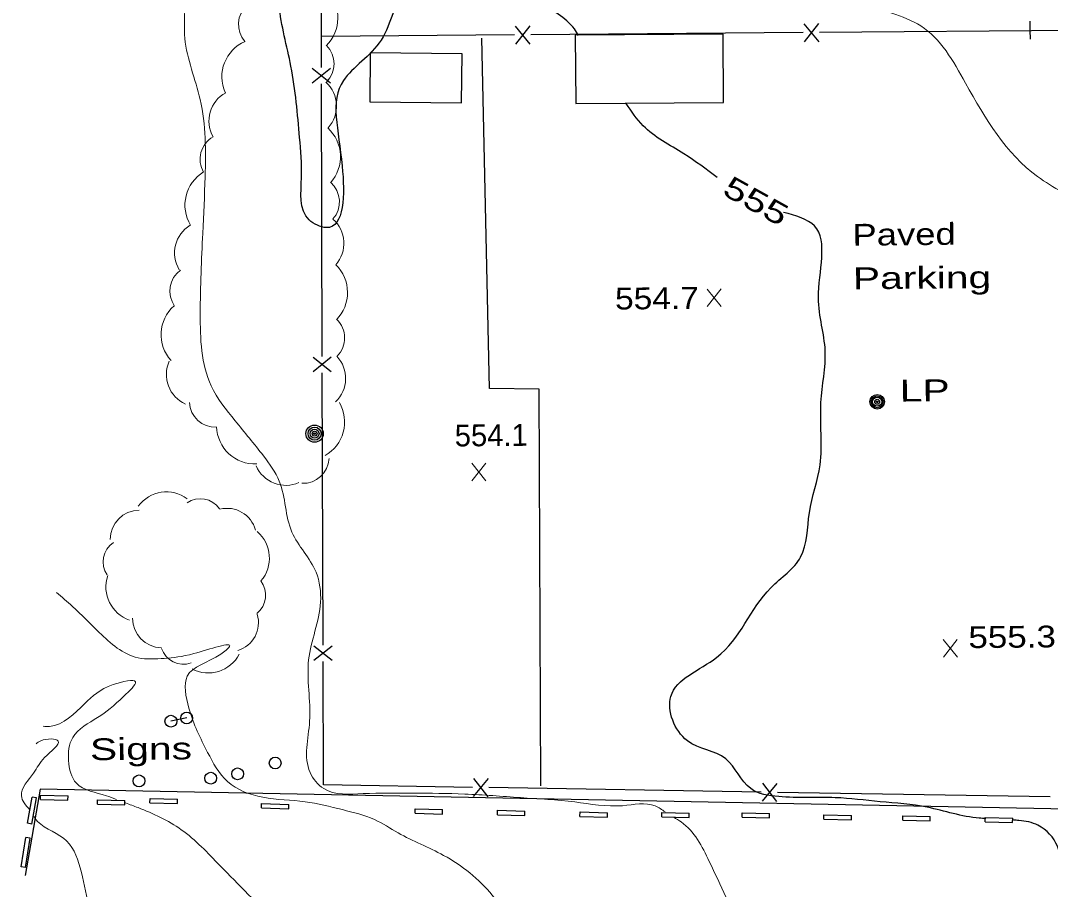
# Model space of a CAD drawing. Extents: x 2361708 to 2370558, y 6977955 to 6991887.
# Drawn here: x 2365746 to 2365972.8, y 6984319.3 to 6984510.7 of the extents above; entities that cross this region are included whole.
import ezdxf
from ezdxf.enums import TextEntityAlignment as Align

# ---------------------------------------------------------------- set-up
doc = ezdxf.new("R2010")
doc.units = 0
doc.header["$LTSCALE"] = 1.9
for name, color, linetype, lineweight in [('11', 7, 'Continuous', 25), ('17', 7, 'Continuous', 25), ('2', 7, 'Continuous', 25), ('20', 7, 'Continuous', 25), ('21', 7, 'Continuous', 25), ('29', 7, 'Continuous', 13), ('31', 7, 'Continuous', 13), ('35', 7, 'Continuous', 13)]:
    doc.layers.add(name, color=color, linetype=linetype, lineweight=lineweight)

msp = doc.modelspace()

# ---------------------------------------------------------------- linework, layer by layer
at = {"layer": '11'}
for points in [[(2365868.231, 6984492.41), (2365900.771, 6984492.6), (2365900.688, 6984507.65), (2365868.148, 6984507.47)], [(2365843.226, 6984503.343), (2365823.003, 6984503.54), (2365822.896, 6984492.759), (2365843.118, 6984492.562)]]:
    msp.add_lwpolyline(points, close=True, dxfattribs=at)
at = {"layer": '17'}
for p, q in [((2365854.908, 6984509.474), (2365858.146, 6984505.505)), ((2365858.108, 6984509.505), (2365854.946, 6984505.474)), ((2365918.506, 6984509.98), (2365921.744, 6984506)), ((2365921.706, 6984510), (2365918.545, 6984505.98)), ((2365981.923, 6984508.513), (2365921.924, 6984508.042)), ((2365854.726, 6984507.513), (2365812.218, 6984507.168)), ((2365918.325, 6984508.018), (2365858.326, 6984507.537)), ((2365814.215, 6984496.916), (2365810.205, 6984500.109)), ((2365814.205, 6984500.117), (2365810.215, 6984496.909)), ((2365812.418, 6984436.716), (2365812.247, 6984496.718)), ((2365814.401, 6984433.325), (2365810.39, 6984436.507)), ((2365814.39, 6984436.525), (2365810.401, 6984433.307)), ((2365812.604, 6984373.115), (2365812.433, 6984433.116)), ((2365814.586, 6984369.724), (2365810.576, 6984372.906)), ((2365814.576, 6984372.924), (2365810.586, 6984369.706)), ((2365848.946, 6984343.71), (2365845.683, 6984339.768)), ((2365845.745, 6984343.769), (2365848.884, 6984339.709)), ((2365912.539, 6984342.675), (2365909.266, 6984338.724)), ((2365909.338, 6984342.724), (2365912.466, 6984338.674)), ((2365909.107, 6984340.752), (2365849.114, 6984341.741)), ((2365972.7, 6984339.718), (2365912.707, 6984340.697))]:
    msp.add_line(p, q, dxfattribs=at)
for points in [[(2365812.233, 6984500.318), (2365812.218, 6984507.168), (2365811.982, 6984560.318)], [(2365968.401, 6984506.565), (2365968.352, 6984508.564), (2365968.303, 6984510.564)], [(2365845.514, 6984341.797), (2365812.697, 6984342.335), (2365812.618, 6984369.515)]]:
    msp.add_lwpolyline(points, dxfattribs=at)
at = {"layer": '2'}
for p, q in [((2365747.484, 6984333.893), (2365748.549, 6984339.664)), ((2365748.426, 6984333.722), (2365749.49, 6984339.492)), ((2365749.49, 6984339.492), (2365748.549, 6984339.664)), ((2365750.365, 6984339.111), (2365750.386, 6984340.071)), ((2365750.365, 6984339.111), (2365756.416, 6984338.949)), ((2365750.386, 6984340.071), (2365756.437, 6984339.909)), ((2365756.416, 6984338.949), (2365756.437, 6984339.909)), ((2365762.885, 6984338.1), (2365762.905, 6984339.06)), ((2365762.905, 6984339.06), (2365768.957, 6984338.898)), ((2365768.937, 6984337.938), (2365768.957, 6984338.898)), ((2365774.473, 6984338.37), (2365774.494, 6984339.331)), ((2365774.473, 6984338.37), (2365780.525, 6984338.208)), ((2365774.494, 6984339.331), (2365780.545, 6984339.168)), ((2365780.525, 6984338.208), (2365780.545, 6984339.168)), ((2365799.004, 6984337.254), (2365799.025, 6984338.214)), ((2365799.025, 6984338.214), (2365805.077, 6984338.052)), ((2365762.885, 6984338.1), (2365768.937, 6984337.938)), ((2365799.004, 6984337.254), (2365805.057, 6984337.092)), ((2365805.057, 6984337.092), (2365805.077, 6984338.052)), ((2365832.857, 6984336.086), (2365832.878, 6984337.046)), ((2365832.857, 6984336.086), (2365838.909, 6984335.924)), ((2365832.878, 6984337.046), (2365838.93, 6984336.884)), ((2365838.909, 6984335.924), (2365838.93, 6984336.884)), ((2365850.981, 6984335.779), (2365851.002, 6984336.739)), ((2365851.002, 6984336.739), (2365857.054, 6984336.577)), ((2365857.033, 6984335.616), (2365857.054, 6984336.577)), ((2365869.175, 6984335.412), (2365869.196, 6984336.372)), ((2365869.196, 6984336.372), (2365875.248, 6984336.21)), ((2365875.227, 6984335.25), (2365875.248, 6984336.21)), ((2365887.168, 6984335.283), (2365887.188, 6984336.243)), ((2365887.188, 6984336.243), (2365893.24, 6984336.081)), ((2365893.219, 6984335.121), (2365893.24, 6984336.081)), ((2365904.869, 6984335.252), (2365904.89, 6984336.212)), ((2365904.89, 6984336.212), (2365910.942, 6984336.05)), ((2365910.921, 6984335.089), (2365910.942, 6984336.05)), ((2365748.426, 6984333.722), (2365747.484, 6984333.893)), ((2365850.981, 6984335.779), (2365857.033, 6984335.616)), ((2365869.175, 6984335.412), (2365875.227, 6984335.25)), ((2365887.168, 6984335.283), (2365893.219, 6984335.121)), ((2365904.869, 6984335.252), (2365910.921, 6984335.089)), ((2365922.894, 6984334.773), (2365922.915, 6984335.733)), ((2365922.894, 6984334.773), (2365928.946, 6984334.611)), ((2365922.915, 6984335.733), (2365928.967, 6984335.571)), ((2365928.946, 6984334.611), (2365928.967, 6984335.571)), ((2365940.257, 6984334.578), (2365940.278, 6984335.539)), ((2365940.257, 6984334.578), (2365946.309, 6984334.416)), ((2365940.278, 6984335.539), (2365946.33, 6984335.376)), ((2365946.309, 6984334.416), (2365946.33, 6984335.376)), ((2365958.411, 6984334.201), (2365958.432, 6984335.161)), ((2365958.411, 6984334.201), (2365964.463, 6984334.039)), ((2365958.432, 6984335.161), (2365964.484, 6984334.999)), ((2365964.463, 6984334.039), (2365964.484, 6984334.999)), ((2365746.145, 6984324.32), (2365747.134, 6984330.76)), ((2365747.096, 6984324.179), (2365748.085, 6984330.619)), ((2365748.085, 6984330.619), (2365747.134, 6984330.76)), ((2365747.096, 6984324.179), (2365746.145, 6984324.32))]:
    msp.add_line(p, q, dxfattribs=at)
for points in [[(2365860.571, 6984342.14), (2365860.21, 6984429.461), (2365849.218, 6984429.636), (2365847.563, 6984506.804)], [(2365999.291, 6984336.57), (2365750.323, 6984341.411), (2365746.993, 6984322.398)]]:
    msp.add_lwpolyline(points, dxfattribs=at)
at = {"layer": '20'}
for centre, radius in [((2365934.63, 6984426.719), 1.6), ((2365934.63, 6984426.719), 1.3), ((2365934.63, 6984426.719), 1), ((2365934.63, 6984426.719), 0.539), ((2365934.63, 6984426.719), 0.192), ((2365810.73, 6984419.7), 1.9), ((2365810.73, 6984419.7), 1.442), ((2365810.73, 6984419.7), 0.973), ((2365810.73, 6984419.7), 0.539), ((2365810.73, 6984419.7), 0.192)]:
    msp.add_circle(centre, radius, dxfattribs=at)
at = {"layer": '21'}
msp.add_line((2365782.565, 6984357.078), (2365779.092, 6984356.376), dxfattribs=at)
for centre in [(2365779.084, 6984356.364), (2365782.557, 6984357.067), (2365802.05, 6984347.153), (2365787.862, 6984343.808), (2365793.773, 6984344.765), (2365772.066, 6984343.218)]:
    msp.add_circle(centre, 1.3, dxfattribs=at)
at = {"layer": '29'}
for centre, radius, start, end in [((2365807.302, 6984511.263), 8.558, 314.33074, 44.33074), ((2365799.673, 6984509.854), 5.702, 131.42719, 221.42719), ((2365798.861, 6984498.259), 8.558, 113.58907, 203.58907), ((2365809.323, 6984501.21), 5.702, 314.57547, 44.57547), ((2365808.42, 6984491.833), 7.135, 317.83187, 47.83187), ((2365794.608, 6984488.551), 7.135, 118.98299, 208.98299), ((2365807.869, 6984480.696), 8.558, 317.83187, 47.83187), ((2365791.219, 6984480.13), 5.702, 120.01419, 210.01419), ((2365790.737, 6984470.034), 8.558, 121.26479, 211.26479), ((2365810.508, 6984470.764), 5.702, 318.39641, 48.39641), ((2365787.034, 6984459.516), 7.135, 121.26479, 211.26479), ((2365810.04, 6984461.617), 7.135, 318.39641, 48.39641), ((2365809.425, 6984450.763), 8.558, 315.64716, 45.64716), ((2365784.543, 6984451.091), 5.702, 125.61028, 215.61028), ((2365785.495, 6984441.486), 8.558, 131.85324, 221.85324), ((2365811.647, 6984440.777), 5.702, 315.64716, 45.64716), ((2365785.213, 6984432.718), 7.135, 155.65576, 245.65576), ((2365810.435, 6984431.859), 7.135, 313.44013, 43.44013), ((2365788.886, 6984426.818), 5.702, 182.28028, 272.28028), ((2365808.785, 6984422.281), 8.558, 299.82244, 29.82244), ((2365797.672, 6984421.576), 8.558, 182.28028, 272.28028), ((2365808.212, 6984414.453), 5.702, 267.41648, 357.41648), ((2365804.411, 6984415.443), 7.135, 203.59076, 293.59076), ((2365778.103, 6984399.15), 7.71, 53.45081, 143.45081), ((2365785.553, 6984400.241), 5.137, 34.49931, 124.49931), ((2365772.16, 6984396.43), 6.428, 90.41038, 180.41038), ((2365791.475, 6984396.823), 6.428, 14.55154, 104.55154), ((2365793.068, 6984392.261), 7.71, 319.45271, 49.45271), ((2365769.309, 6984391.486), 5.137, 124.24533, 214.24533), ((2365772.467, 6984385.958), 7.71, 161.32808, 251.32808), ((2365794.827, 6984384.111), 5.137, 308.36776, 38.36776), ((2365777.081, 6984378.979), 6.428, 179.17586, 269.17586), ((2365791.944, 6984378.075), 6.428, 286.80255, 16.80255), ((2365781.881, 6984374.056), 5.137, 198.62827, 288.62827), ((2365787.301, 6984374.703), 7.71, 242.46817, 332.46817)]:
    msp.add_arc(centre, radius, start, end, dxfattribs=at)
at = {"layer": '31'}
for p, q in [((2365900.298, 6984447.703), (2365897.181, 6984451.554)), ((2365897.218, 6984447.674), (2365900.261, 6984451.583)), ((2365848.461, 6984409.338), (2365845.344, 6984413.189)), ((2365845.381, 6984409.309), (2365848.424, 6984413.218)), ((2365952.295, 6984370.495), (2365949.179, 6984374.345)), ((2365949.215, 6984370.466), (2365952.258, 6984374.375))]:
    msp.add_line(p, q, dxfattribs=at)
at = {"layer": '31', "lineweight": 25}
for points in [[(2365868.878, 6984507.417), (2365867.945, 6984508.828), (2365860.04, 6984514.524), (2365853.734, 6984518.294), (2365848.783, 6984522.597), (2365842.93, 6984523.871), (2365835.633, 6984520.371), (2365831.149, 6984517.609), (2365825.406, 6984506.394), (2365817.08, 6984497.474), (2365816.81, 6984478.611), (2365813.298, 6984465.076), (2365809.532, 6984466.801), (2365807.844, 6984476.085), (2365807.439, 6984484.922), (2365805.52, 6984500.604), (2365802.912, 6984514.06), (2365802.719, 6984523.808), (2365802.432, 6984540.257), (2365801.899, 6984547.902)], [(2365899.417, 6984476.126), (2365892.018, 6984481.336), (2365883.098, 6984487.512), (2365879.341, 6984492.436)], [(2365958.524, 6984334.922), (2365957.124, 6984334.999), (2365945.67, 6984337.41), (2365935.268, 6984338.631), (2365925.389, 6984339.517), (2365912.936, 6984339.759), (2365906.769, 6984341.52), (2365901.286, 6984348.078), (2365892.828, 6984352.058), (2365889.185, 6984361.834), (2365899.254, 6984370.41), (2365911.218, 6984385.755), (2365917.774, 6984392.517), (2365919.701, 6984402.296), (2365922.041, 6984412.839), (2365922.251, 6984426.551), (2365923.192, 6984437.931), (2365921.7, 6984449.647), (2365920.83, 6984465.44), (2365913.991, 6984468.435)], [(2365974.831, 6984327.037), (2365974.323, 6984328.812), (2365970.039, 6984333.432), (2365965.859, 6984334.502), (2365964.618, 6984334.57)]]:
    msp.add_spline(points, degree=3, dxfattribs=at)
at = {"layer": '35'}
for points in [[(2366026.64, 6984365.112), (2366023.465, 6984378.273), (2366021.242, 6984391.242), (2366018.741, 6984405.989), (2366015.333, 6984417.317), (2366009.071, 6984430.108), (2366001.534, 6984440.247), (2365990.09, 6984455.318), (2365980.447, 6984469.207), (2365969.959, 6984476.318), (2365954.083, 6984496.908), (2365944.242, 6984509.505), (2365931.558, 6984515.184), (2365921.891, 6984527.373), (2365913.728, 6984537.026), (2365901.04, 6984546.205), (2365892.84, 6984556.768), (2365889.457, 6984577.037), (2365885.83, 6984594.493), (2365880.131, 6984617.58), (2365874.448, 6984637.747), (2365865.024, 6984650.667), (2365862.605, 6984655.845), (2365859.869, 6984668.01), (2365850.618, 6984677.482), (2365841.274, 6984686.333), (2365835.976, 6984675.502), (2365829.878, 6984665.924), (2365825.275, 6984655.68), (2365823.101, 6984638.208), (2365816.513, 6984614.914), (2365808.726, 6984609.23), (2365806.488, 6984614.269), (2365805.912, 6984622.204), (2365805.956, 6984634.374), (2365804.737, 6984649.054), (2365803.35, 6984662.441), (2365800.733, 6984676.767), (2365797.944, 6984693.391), (2365798.457, 6984699.416), (2365797.814, 6984716.601), (2365796.763, 6984733.472), (2365797.282, 6984751.458), (2365795.684, 6984763.803), (2365790.1, 6984772.66), (2365787.03, 6984788.382), (2365782.567, 6984807.6), (2365774.292, 6984818.582), (2365772.263, 6984824.763)], [(2365887.917, 6984336.38), (2365885.764, 6984337.71), (2365878.563, 6984337.761), (2365868.025, 6984338.571), (2365856.086, 6984339.547), (2365843.807, 6984340.321), (2365832.425, 6984340.532), (2365821.435, 6984340.408), (2365812.734, 6984341.535), (2365809.731, 6984345.076), (2365809.633, 6984356.346), (2365809.424, 6984369.915), (2365812.043, 6984382.62), (2365811.051, 6984389.191), (2365805.736, 6984398.011), (2365802.96, 6984409.205), (2365799.466, 6984414.802), (2365793.222, 6984422.543), (2365787.949, 6984430.223), (2365785.547, 6984446.111), (2365786.1, 6984463.817), (2365786.621, 6984476.273), (2365785.539, 6984493.283), (2365782.161, 6984506.742), (2365782.06, 6984520.481), (2365780.16, 6984528.864), (2365779.858, 6984536.452), (2365780.329, 6984545.806), (2365783.091, 6984552.943), (2365784.536, 6984558.657), (2365781.061, 6984569.704), (2365778.291, 6984580.209), (2365775.444, 6984590.322), (2365770.302, 6984603.154), (2365767.391, 6984613.787), (2365764.304, 6984622.897), (2365765.504, 6984631.349), (2365766.523, 6984640.919), (2365768.903, 6984650.323), (2365772.214, 6984661.845), (2365773.124, 6984671.274), (2365772.342, 6984679.866), (2365770.407, 6984688.769), (2365769.788, 6984689.703)], [(2365883.888, 6984207.016), (2365885.236, 6984214.589), (2365885.07, 6984224.748), (2365877.802, 6984237.009), (2365869.342, 6984255.919), (2365865.781, 6984274.937), (2365860.593, 6984291.558), (2365857.819, 6984301.322), (2365849.84, 6984318.037), (2365839.136, 6984326.815), (2365829.138, 6984331.761), (2365823.92, 6984334.701), (2365816.849, 6984336.884), (2365808.672, 6984338.636), (2365799.312, 6984339.617), (2365791.539, 6984343.083), (2365787.177, 6984349.502), (2365783.044, 6984359.233), (2365782.687, 6984366.3), (2365790.082, 6984371.151), (2365791.986, 6984372.789), (2365784.17, 6984371.275), (2365777.63, 6984370.212), (2365771.849, 6984370.337), (2365763.315, 6984375.917), (2365757.42, 6984381.65), (2365753.9, 6984384.727)], [(2365767.075, 6984339.12), (2365764.867, 6984339.949), (2365758.281, 6984342.687), (2365756.533, 6984347.69), (2365757.455, 6984352.769), (2365762.943, 6984357.172), (2365768.709, 6984361.847), (2365771.279, 6984365.021), (2365766.375, 6984364.415), (2365760.085, 6984360.185), (2365752.371, 6984355.231), (2365750.961, 6984355.238)], [(2365748.046, 6984336.819), (2365746.147, 6984339.941), (2365748.849, 6984344.957), (2365751.276, 6984348.37), (2365754.292, 6984351.999), (2365750.471, 6984352.063), (2365749.377, 6984351.402)], [(2365887.427, 6984116.835), (2365889.991, 6984119.589), (2365896.322, 6984122.67), (2365900.277, 6984125.288), (2365902.039, 6984129.294), (2365901.153, 6984135.097), (2365893.883, 6984138.278), (2365884.47, 6984143.758), (2365877.714, 6984147.534), (2365868.873, 6984150.74), (2365866.188, 6984152.335), (2365868.192, 6984156.174), (2365868.626, 6984166.189), (2365863.252, 6984183.468), (2365854.825, 6984201.919), (2365849.81, 6984217.142), (2365844.833, 6984232.585), (2365838.913, 6984250.41), (2365829.477, 6984265.701), (2365822.576, 6984285.756), (2365811.934, 6984298.425), (2365801.988, 6984311.651), (2365789.885, 6984324.566), (2365781.379, 6984332.476), (2365771.862, 6984337.325), (2365769.103, 6984338.359)], [(2365820.083, 6984212.489), (2365817.795, 6984221.727), (2365810.493, 6984233.468), (2365804.125, 6984248.939), (2365793.511, 6984265.088), (2365788.19, 6984276.798), (2365783.896, 6984285.588), (2365775.209, 6984293.605), (2365768.476, 6984302.282), (2365760.995, 6984315.941), (2365755.396, 6984330.609), (2365749.123, 6984335.039), (2365748.91, 6984335.387)], [(2366007.905, 6984116.612), (2365997.222, 6984115.82), (2365984.772, 6984116.831), (2365970.747, 6984117.248), (2365956.272, 6984117.63), (2365948.088, 6984120.113), (2365942.93, 6984124.174), (2365943.609, 6984131.621), (2365937.402, 6984136.441), (2365928.695, 6984140.319), (2365925.346, 6984143.367), (2365930.422, 6984147.006), (2365934.519, 6984149.415), (2365936.241, 6984155.472), (2365928.14, 6984168.215), (2365924.746, 6984189.604), (2365926.337, 6984209.44), (2365936.277, 6984225.225), (2365945.778, 6984237.806), (2365945.411, 6984249.143), (2365934.884, 6984257.154), (2365928.827, 6984270.427), (2365920.732, 6984279.28), (2365913.976, 6984295.616), (2365905.247, 6984310.174), (2365897.661, 6984325.493), (2365891.478, 6984334.174), (2365889.808, 6984335.208)]]:
    msp.add_spline(points, degree=3, dxfattribs=at)

# ---------------------------------------------------------------- texts
at = {"layer": '2'}
for s, width, p in [('Paved', 1.25, (2365929.202, 6984461.089)), ('Parking', 1.4, (2365929.294, 6984451.49))]:
    msp.add_text(s, height=4.8, rotation=0.545, dxfattribs=dict(at, width=width)).set_placement(p)
at = {"layer": '20', "width": 1.4}
for s, p in [('  LP', (2365934.629, 6984426.72)), ('Signs', (2365761.273, 6984347.765))]:
    msp.add_text(s, height=4.8, rotation=0.545, dxfattribs=at).set_placement(p)
at = {"layer": '31', "width": 1.4}
msp.add_text(' 555 ', height=4.8, rotation=330.918, dxfattribs=at).set_placement((2365906.799, 6984468.862), align=Align.CENTER)
at = {"layer": '31'}
for s, width, p in [('554.7', 1.15, (2365876.913, 6984447.031)), ('555.3', 1.2, (2365954.737, 6984372.458))]:
    msp.add_text(s, height=4.8, rotation=0.545, dxfattribs=dict(at, width=width)).set_placement(p)
msp.add_text('554.1', height=4.8, rotation=0.545, dxfattribs=at).set_placement((2365841.618, 6984416.874))

doc.saveas('drawing.dxf')
